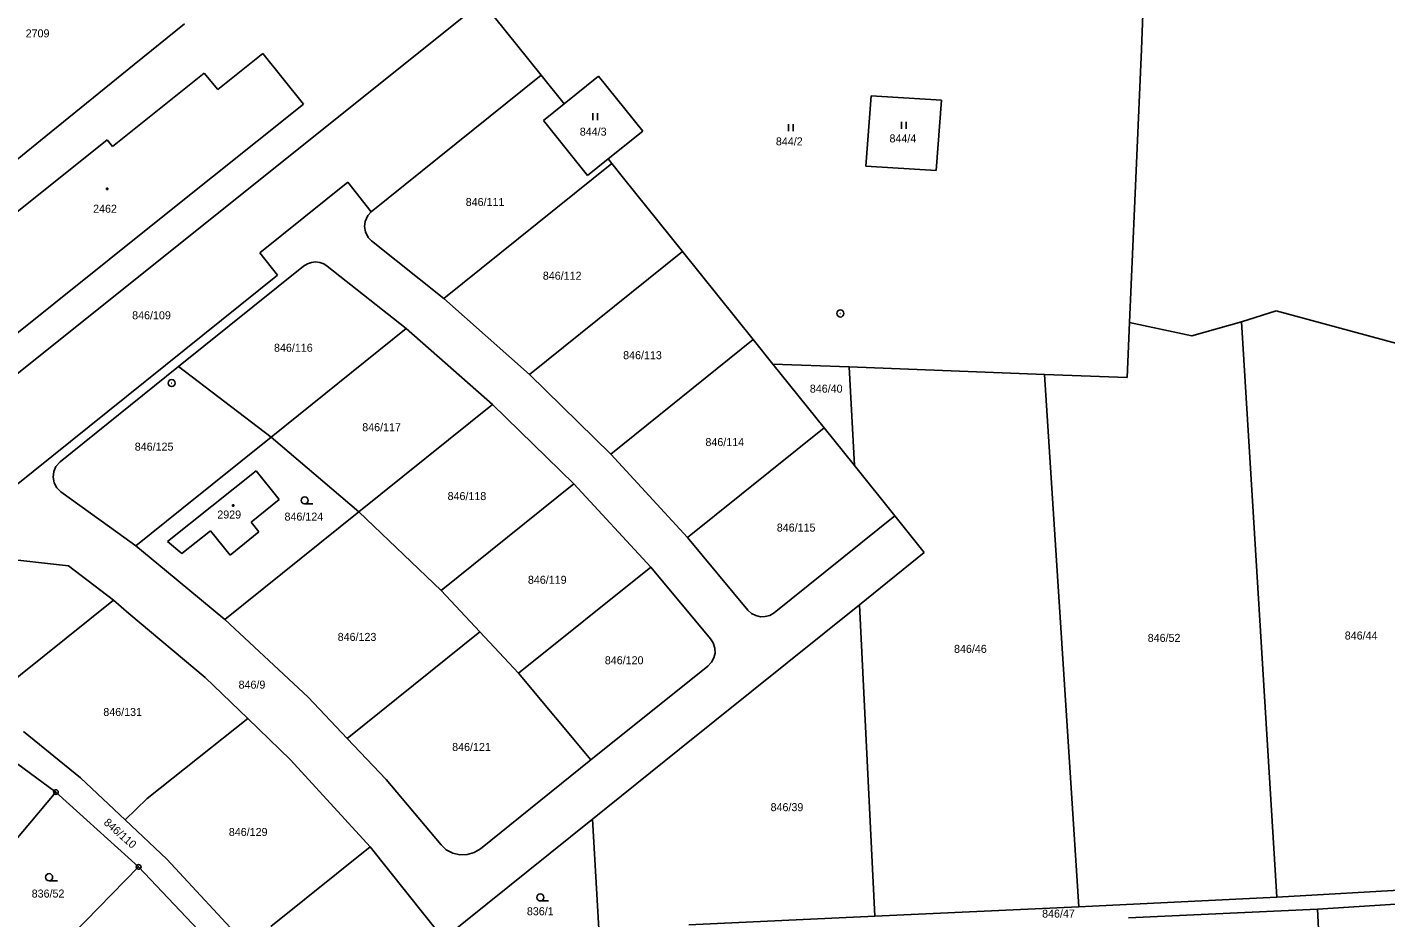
# Model space of a CAD drawing. Extents: x -795483 to -789093, y -1112258 to -1108741.
# Drawn here: x -791087.9 to -790799.2, y -1109977.5 to -1109788.3 of the extents above; entities that cross this region are included whole.
import ezdxf

# ---------------------------------------------------------------- set-up
doc = ezdxf.new("R2010")
doc.units = 0
for name, color, linetype in [('Vrstva 1', 7, 'Continuous'), ('Vrstva 14', 7, 'Continuous'), ('Vrstva 15', 7, 'Continuous'), ('Vrstva 23', 7, 'Continuous'), ('Vrstva 25', 7, 'Continuous'), ('Vrstva 28', 7, 'Continuous')]:
    doc.layers.add(name, color=color, linetype=linetype)

msp = doc.modelspace()

# ---------------------------------------------------------------- linework, layer by layer
at = {"layer": 'Vrstva 1'}
for p, q in [((-790849.96, -1109765.13), (-790851.17, -1109793.05)), ((-790991.24, -1109782.98), (-791102.33, -1109871.81)), ((-790991.24, -1109782.98), (-790978.71, -1109798.57)), ((-791054.48, -1109787.65), (-791065.15, -1109796.3)), ((-791037.85, -1109793.94), (-791047.42, -1109801.55)), ((-791029.17, -1109804.72), (-791037.85, -1109793.94)), ((-790851.17, -1109793.05), (-790852.64, -1109826.86)), ((-791083.93, -1109811.51), (-791065.15, -1109796.3)), ((-791050.28, -1109798.12), (-791069.75, -1109813.69)), ((-791047.42, -1109801.55), (-791050.28, -1109798.12)), ((-790978.71, -1109798.57), (-791014.79, -1109827.55)), ((-790978.71, -1109798.57), (-790973.84, -1109804.64)), ((-790973.84, -1109804.64), (-790966.52, -1109798.76)), ((-790966.52, -1109798.76), (-790957.13, -1109810.45)), ((-790909.69, -1109817.88), (-790908.59, -1109802.9)), ((-790908.59, -1109802.9), (-790893.61, -1109803.82)), ((-791058.35, -1109827.98), (-791029.17, -1109804.72)), ((-790978.21, -1109808.15), (-790973.84, -1109804.64)), ((-790893.61, -1109803.82), (-790894.77, -1109818.8)), ((-790968.82, -1109819.84), (-790978.21, -1109808.15)), ((-791083.93, -1109811.51), (-791090.06, -1109816.48)), ((-790957.13, -1109810.45), (-790964.45, -1109816.33)), ((-791113.84, -1109846.61), (-791070.89, -1109812.26)), ((-791069.75, -1109813.69), (-791070.89, -1109812.26)), ((-790999.41, -1109845.98), (-790963.68, -1109817.28)), ((-790964.45, -1109816.33), (-790968.82, -1109819.84)), ((-790964.45, -1109816.33), (-790963.68, -1109817.28)), ((-790963.68, -1109817.28), (-790961.2, -1109820.38)), ((-790961.2, -1109820.38), (-790948.66, -1109836)), ((-790894.77, -1109818.8), (-790909.69, -1109817.88)), ((-791019.75, -1109821.27), (-791038.46, -1109836.3)), ((-791014.79, -1109827.55), (-791019.75, -1109821.27)), ((-791058.35, -1109827.98), (-791101.29, -1109862.3)), ((-791015.54, -1109828.37), (-791016.1, -1109829.59)), ((-791014.79, -1109827.55), (-791015.54, -1109828.37)), ((-790852.64, -1109826.86), (-790853.69, -1109851.08)), ((-791016.1, -1109829.59), (-791016.24, -1109830.66)), ((-791016.24, -1109830.66), (-791016.05, -1109831.84)), ((-791016.05, -1109831.84), (-791015.46, -1109833)), ((-791015.46, -1109833), (-791014.73, -1109833.75)), ((-791014.73, -1109833.75), (-790999.41, -1109845.98)), ((-791038.46, -1109836.3), (-791034.71, -1109840.98)), ((-790981.19, -1109862.12), (-790948.66, -1109836)), ((-790948.66, -1109836), (-790933.63, -1109854.71)), ((-791029.17, -1109839.09), (-791055.74, -1109860.44)), ((-791028.36, -1109838.59), (-791029.17, -1109839.09)), ((-791027.5, -1109838.3), (-791028.36, -1109838.59)), ((-791026.68, -1109838.21), (-791027.5, -1109838.3)), ((-791025.76, -1109838.32), (-791026.68, -1109838.21)), ((-791024.89, -1109838.63), (-791025.76, -1109838.32)), ((-791024.18, -1109839.08), (-791024.89, -1109838.63)), ((-791007.36, -1109852.37), (-791024.18, -1109839.08)), ((-791034.71, -1109840.98), (-791090.61, -1109885.88)), ((-790999.41, -1109845.98), (-790981.19, -1109862.12)), ((-790829.89, -1109850.92), (-790822.52, -1109848.57)), ((-790822.52, -1109848.57), (-790788.02, -1109857.95)), ((-790853.69, -1109851.08), (-790854.2, -1109862.75)), ((-790853.69, -1109851.08), (-790840.44, -1109853.93)), ((-790840.44, -1109853.93), (-790829.89, -1109850.92)), ((-790829.89, -1109850.92), (-790822.39, -1109973.14)), ((-791036.05, -1109875.4), (-791007.36, -1109852.37)), ((-791007.36, -1109852.37), (-790989.07, -1109868.45)), ((-790933.63, -1109854.71), (-790963.93, -1109879.04)), ((-790933.63, -1109854.71), (-790929.47, -1109859.89)), ((-791080.91, -1109880.65), (-791055.74, -1109860.44)), ((-791036.05, -1109875.4), (-791055.74, -1109860.44)), ((-790929.47, -1109859.89), (-790913.27, -1109860.5)), ((-790918.6, -1109873.42), (-790929.47, -1109859.89)), ((-790913.27, -1109860.5), (-790912.14, -1109881.46)), ((-790913.27, -1109860.5), (-790871.76, -1109862.08)), ((-790963.93, -1109879.04), (-790981.19, -1109862.12)), ((-790871.76, -1109862.08), (-790864.42, -1109975.15)), ((-790871.76, -1109862.08), (-790854.2, -1109862.75)), ((-790989.07, -1109868.45), (-791017.47, -1109891.26)), ((-790971.76, -1109885.33), (-790989.07, -1109868.45)), ((-791036.05, -1109875.4), (-791055.02, -1109890.64)), ((-791017.47, -1109891.26), (-791036.05, -1109875.4)), ((-790918.6, -1109873.42), (-790947.62, -1109896.73)), ((-790912.14, -1109881.46), (-790918.6, -1109873.42)), ((-791081.8, -1109881.66), (-791080.91, -1109880.65)), ((-790963.93, -1109879.04), (-790947.62, -1109896.73)), ((-791082.4, -1109883.9), (-791082.26, -1109882.7)), ((-791082.17, -1109885.12), (-791082.4, -1109883.9)), ((-791082.26, -1109882.7), (-791081.8, -1109881.66)), ((-791039.28, -1109882.54), (-791058.11, -1109897.58)), ((-791034.37, -1109888.65), (-791039.28, -1109882.54)), ((-790912.14, -1109881.46), (-790903.57, -1109892.13)), ((-791081.58, -1109886.2), (-791082.17, -1109885.12)), ((-791080.75, -1109887.01), (-791081.58, -1109886.2)), ((-791068.67, -1109895.76), (-791080.75, -1109887.01)), ((-790971.76, -1109885.33), (-790999.97, -1109907.99)), ((-790955.42, -1109903), (-790971.76, -1109885.33)), ((-791040.35, -1109893.45), (-791034.37, -1109888.65)), ((-791055.02, -1109890.64), (-791064.85, -1109898.53)), ((-791017.47, -1109891.26), (-791045.93, -1109914.12)), ((-790999.97, -1109907.99), (-791017.47, -1109891.26)), ((-790929.19, -1109912.71), (-790903.57, -1109892.13)), ((-790903.57, -1109892.13), (-790897.31, -1109899.93)), ((-791055.05, -1109900.16), (-791048.97, -1109895.28)), ((-791048.97, -1109895.28), (-791044.8, -1109900.46)), ((-791044.8, -1109900.46), (-791038.7, -1109895.51)), ((-791038.7, -1109895.51), (-791040.35, -1109893.45)), ((-791064.85, -1109898.53), (-791068.67, -1109895.76)), ((-791058.32, -1109903.91), (-791064.85, -1109898.53)), ((-791058.11, -1109897.58), (-791055.05, -1109900.16)), ((-790947.62, -1109896.73), (-790934.77, -1109912.15)), ((-791104.88, -1109899.9), (-791079.1, -1109902.72)), ((-790897.31, -1109899.93), (-790911.09, -1109911)), ((-791079.1, -1109902.72), (-791069.6, -1109910.04)), ((-791045.93, -1109914.12), (-791058.32, -1109903.91)), ((-790955.42, -1109903), (-790983.52, -1109925.56)), ((-790942.7, -1109918.24), (-790955.42, -1109903)), ((-791069.6, -1109910.04), (-791096.48, -1109931.64)), ((-791069.6, -1109910.04), (-791066.28, -1109912.84)), ((-790991.75, -1109916.77), (-790999.97, -1109907.99)), ((-791050.11, -1109926.46), (-791066.28, -1109912.84)), ((-790911.09, -1109911), (-790949.28, -1109941.67)), ((-790934.77, -1109912.15), (-790934.01, -1109912.85)), ((-790934.01, -1109912.85), (-790933.11, -1109913.33)), ((-790930.1, -1109913.26), (-790929.19, -1109912.71)), ((-790907.8, -1109977.16), (-790911.09, -1109911)), ((-791045.93, -1109914.12), (-791028.2, -1109930.66)), ((-790933.11, -1109913.33), (-790932.09, -1109913.57)), ((-790932.09, -1109913.57), (-790931.09, -1109913.54)), ((-790931.09, -1109913.54), (-790930.1, -1109913.26)), ((-791019.91, -1109939.4), (-790991.75, -1109916.77)), ((-790983.52, -1109925.56), (-790991.75, -1109916.77)), ((-790942.12, -1109919.13), (-790942.7, -1109918.24)), ((-790941.78, -1109920.2), (-790942.12, -1109919.13)), ((-790941.99, -1109922.29), (-790941.75, -1109921.26)), ((-790941.75, -1109921.26), (-790941.78, -1109920.2)), ((-790968.12, -1109943.97), (-790943.28, -1109924.03)), ((-790943.28, -1109924.03), (-790942.51, -1109923.23)), ((-790942.51, -1109923.23), (-790941.99, -1109922.29)), ((-791041.03, -1109935.19), (-791050.11, -1109926.46)), ((-790968.12, -1109943.97), (-790983.52, -1109925.56)), ((-791028.2, -1109930.66), (-791019.91, -1109939.4)), ((-791031.94, -1109943.93), (-791041.03, -1109935.19)), ((-791088.68, -1109937.96), (-791076.61, -1109947.74)), ((-791019.91, -1109939.4), (-791011.62, -1109948.13)), ((-790949.28, -1109941.67), (-790967.81, -1109956.55)), ((-791081.79, -1109950.79), (-791092.87, -1109942.67)), ((-791031.94, -1109943.93), (-791015.06, -1109962.44)), ((-790991.61, -1109962.84), (-790968.12, -1109943.97)), ((-791076.61, -1109947.74), (-791067.08, -1109956.68)), ((-791011.62, -1109948.13), (-790999.96, -1109962.02)), ((-791081.79, -1109950.79), (-791100.49, -1109973.01)), ((-791064.22, -1109966.69), (-791081.79, -1109950.79)), ((-791067.08, -1109956.68), (-791058.2, -1109965.02)), ((-790999.45, -1109981.96), (-790967.81, -1109956.55)), ((-790967.81, -1109956.55), (-790966.41, -1109979.81)), ((-790999.96, -1109962.02), (-790998.86, -1109963.04)), ((-791015.06, -1109962.44), (-791036.12, -1109979.36)), ((-791015.06, -1109962.44), (-790999.45, -1109981.96)), ((-790998.86, -1109963.04), (-790997.44, -1109963.79)), ((-790997.44, -1109963.79), (-790995.95, -1109964.13)), ((-790995.95, -1109964.13), (-790994.42, -1109964.09)), ((-790994.42, -1109964.09), (-790992.91, -1109963.64)), ((-790992.91, -1109963.64), (-790991.61, -1109962.84)), ((-791064.22, -1109966.69), (-791095.64, -1109998.73)), ((-791047.83, -1109983.99), (-791064.22, -1109966.69)), ((-791041.19, -1109983.43), (-791058.2, -1109965.02)), ((-790864.42, -1109975.15), (-790822.39, -1109973.14)), ((-790822.39, -1109973.14), (-790782.4, -1109970.8)), ((-790907.8, -1109977.16), (-790864.42, -1109975.15)), ((-790813.71, -1109975.65), (-790853.88, -1109977.52)), ((-790790.17, -1109974.16), (-790813.71, -1109975.65)), ((-790813.71, -1109975.65), (-790808.43, -1110097.14)), ((-790947.32, -1109979), (-790907.8, -1109977.16))]:
    msp.add_line(p, q, dxfattribs=at)
msp.add_lwpolyline([(-791067.08, -1109956.68), (-791062.4, -1109952.16), (-791041.03, -1109935.19)], dxfattribs=at)
at = {"layer": 'Vrstva 23'}
for p, q in [((-790967.73, -1109808.09), (-790967.73, -1109806.59)), ((-790966.73, -1109806.59), (-790966.73, -1109808.09)), ((-790926.15, -1109810.43), (-790926.15, -1109808.93)), ((-790925.15, -1109808.93), (-790925.15, -1109810.43)), ((-790902.16, -1109809.96), (-790902.16, -1109808.46)), ((-790901.16, -1109808.46), (-790901.16, -1109809.96)), ((-791028.94, -1109889.6), (-791027.19, -1109889.6)), ((-791083.25, -1109969.62), (-791081.5, -1109969.62)), ((-790978.88, -1109973.92), (-790977.13, -1109973.92))]:
    msp.add_line(p, q, dxfattribs=at)
for centre in [(-791028.94, -1109888.85), (-791083.25, -1109968.87), (-790978.88, -1109973.17)]:
    msp.add_circle(centre, 0.75, dxfattribs=at)
at = {"layer": 'Vrstva 25'}
for p, q in [((-791071.04, -1109822.51), (-791070.74, -1109822.51)), ((-791071.04, -1109822.81), (-791071.04, -1109822.51)), ((-791070.74, -1109822.81), (-791071.04, -1109822.81)), ((-791070.74, -1109822.51), (-791070.74, -1109822.81)), ((-791044.28, -1109889.76), (-791043.98, -1109889.76)), ((-791044.28, -1109890.06), (-791044.28, -1109889.76)), ((-791043.98, -1109889.76), (-791043.98, -1109890.06)), ((-791043.98, -1109890.06), (-791044.28, -1109890.06))]:
    msp.add_line(p, q, dxfattribs=at)
at = {"layer": 'Vrstva 28'}
for centre, radius in [((-790915.12, -1109849.15), 0.75), ((-790915.12, -1109849.15), 0.01), ((-791057.21, -1109863.93), 0.75), ((-791057.21, -1109863.93), 0.01), ((-791081.79, -1109950.79), 0.5), ((-791081.79, -1109950.79), 0.01), ((-791064.22, -1109966.69), 0.5), ((-791064.22, -1109966.69), 0.01)]:
    msp.add_circle(centre, radius, dxfattribs=at)

# ---------------------------------------------------------------- texts
at = {"layer": 'Vrstva 14'}
for s, p in [('844/3', (-790970.49, -1109811.38)), ('844/2', (-790928.82, -1109813.45)), ('844/4', (-790904.68, -1109812.82)), ('846/111', (-790994.73, -1109826.32)), ('846/112', (-790978.34, -1109841.98)), ('846/109', (-791065.6, -1109850.38)), ('846/116', (-791035.46, -1109857.28)), ('846/113', (-790961.28, -1109858.86)), ('846/40', (-790921.61, -1109865.96)), ('846/117', (-791016.71, -1109874.15)), ('846/125', (-791065.05, -1109878.28)), ('846/114', (-790943.79, -1109877.31)), ('846/118', (-790998.58, -1109888.78)), ('846/124', (-791033.23, -1109893.14)), ('846/115', (-790928.63, -1109895.47)), ('846/119', (-790981.51, -1109906.56)), ('846/123', (-791021.93, -1109918.69)), ('846/52', (-790849.82, -1109918.9)), ('846/44', (-790807.95, -1109918.4)), ('846/46', (-790890.97, -1109921.23)), ('846/120', (-790965.17, -1109923.65)), ('846/9', (-791042.99, -1109928.83)), ('846/131', (-791071.73, -1109934.63)), ('846/121', (-790997.61, -1109942.06)), ('846/39', (-790929.95, -1109954.85)), ('846/129', (-791045.06, -1109960.12)), ('836/52', (-791086.95, -1109973.2)), ('836/1', (-790981.73, -1109976.96)), ('846/47', (-790872.26, -1109977.46))]:
    msp.add_text(s, height=1.7, dxfattribs=at).set_placement(p)
msp.add_text('846/110', height=1.7, rotation=318.6, dxfattribs=at).set_placement((-791071.79, -1109957.48))
at = {"layer": 'Vrstva 15'}
for s, p in [('2709', (-791088.23, -1109790.51)), ('2462', (-791073.9, -1109827.75)), ('2929', (-791047.51, -1109892.7))]:
    msp.add_text(s, height=1.7, dxfattribs=at).set_placement(p)

doc.saveas('drawing.dxf')
